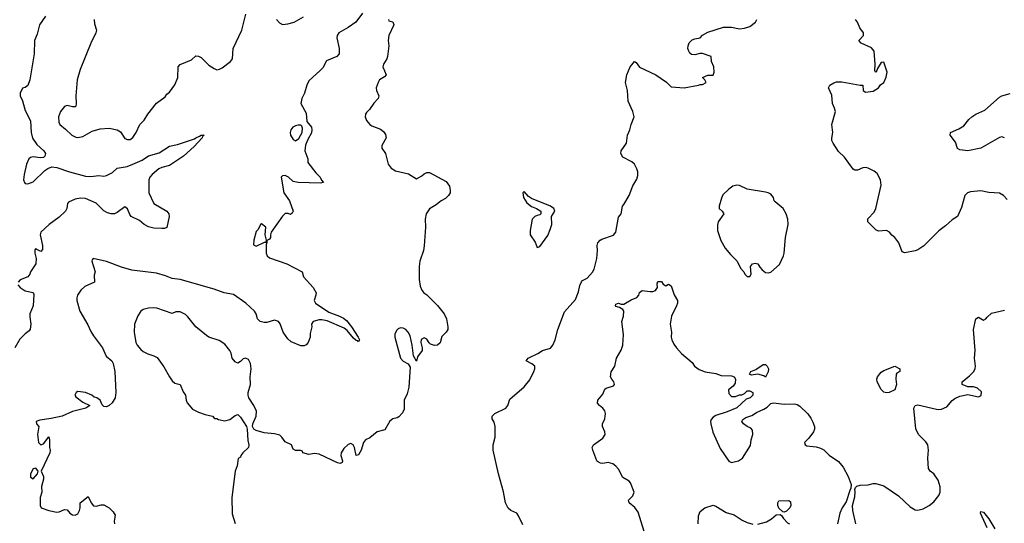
# Model space of a CAD drawing. Header units: inches. Extents: x 1384664 to 1536621, y 460766 to 646467.
# Tile 292 of 488: x 1481428 to 1488928, y 533673 to 537509. Entities that reach past the tile are written whole.
import ezdxf

# ---------------------------------------------------------------- set-up
doc = ezdxf.new("R2010")
doc.units = ezdxf.units.IN
doc.header["$MEASUREMENT"] = 0
doc.layers.add('B4583', color=7, linetype='Continuous')

msp = doc.modelspace()

# ---------------------------------------------------------------- linework, layer by layer
at = {"layer": 'B4583', "color": 5}
for points, elevation in [([(1484040.3, 537559.7), (1483988.4, 537490), (1483931.3, 537448.7), (1483858.8, 537410), (1483845.5, 537390), (1483843.8, 537370), (1483861.6, 537290), (1483860.5, 537250), (1483842.8, 537230), (1483764.7, 537195.3), (1483736.7, 537143.3), (1483718, 537122), (1483630, 537042.7), (1483614.4, 537010), (1483597.1, 536950), (1483577.1, 536910), (1483570.4, 536870.4), (1483610, 536798), (1483614.4, 536734.4), (1483650, 536690.6), (1483653.8, 536670), (1483650, 536646.6), (1483623, 536597), (1483606.1, 536553.9), (1483600.2, 536510), (1483623.8, 536450), (1483622.8, 536422.8), (1483683.7, 536343.7), (1483716.3, 536310), (1483726.8, 536286.8), (1483742, 536270), (1483715.9, 536264.1), (1483548.2, 536268.2), (1483510, 536277), (1483475.6, 536310), (1483450, 536322), (1483430, 536320.7), (1483424, 536316), (1483419.3, 536310), (1483441, 536190), (1483484, 536130), (1483511, 536050), (1483504.7, 536035.3), (1483490, 536026), (1483473.2, 536033.2), (1483450, 536032.3), (1483430, 536014), (1483344.7, 535890), (1483338, 535870), (1483338, 535850), (1483330, 535838), (1483311.6, 535828.4), (1483311.6, 535811.6), (1483304.7, 535795.3), (1483305.3, 535730), (1483314.4, 535710), (1483330, 535694.4), (1483462, 535650), (1483578.8, 535590), (1483591, 535550), (1483664, 535470), (1483686, 535430), (1483684.7, 535410), (1483671.3, 535370), (1483681, 535350), (1483781.8, 535281.8), (1483864.9, 535250), (1483895, 535235), (1483917.3, 535217.3), (1483955.3, 535170), (1484007.3, 535090), (1484015.5, 535070), (1484010, 535055.3), (1484003.7, 535063.7), (1483990, 535066), (1483970, 535082.4), (1483921.8, 535141.8), (1483898.8, 535158.8), (1483770, 535215), (1483730, 535223.7), (1483710, 535223.1), (1483664, 535210), (1483650.6, 535190), (1483653.4, 535170), (1483642, 535118), (1483641.3, 535090), (1483626.7, 535050), (1483610, 535031.6), (1483596.1, 535023.9), (1483570, 535024.4), (1483496.7, 535056.7), (1483470, 535079.3), (1483434, 535130), (1483413, 535193), (1483400.5, 535210), (1483370, 535219.8), (1483310, 535203.2), (1483290, 535201.6), (1483260.5, 535210), (1483240.8, 535230), (1483229.8, 535270), (1483217.6, 535290), (1483152, 535350), (1483056.1, 535416.1), (1482984.7, 535430), (1482910, 535456.6), (1482650, 535529.3), (1482590, 535537), (1482539.1, 535559.1), (1482470, 535579.1), (1482282, 535602), (1482203.7, 535623.7), (1482090, 535667.4), (1481988.5, 535691.5), (1481979.8, 535680.2), (1481978.4, 535670), (1482004, 535590), (1481995.9, 535564.1), (1481999.1, 535510), (1481923.8, 535476.2), (1481893.4, 535450), (1481868.9, 535410), (1481862.6, 535390), (1481864.2, 535370), (1481887.3, 535290), (1481946.3, 535186.3), (1481970, 535133.4), (1481990, 535100.7), (1482059.5, 535010), (1482087.2, 534947.2), (1482130, 534910.4), (1482140.3, 534890), (1482153.4, 534830), (1482160.3, 534670), (1482155.5, 534630), (1482133.4, 534590), (1482110.3, 534569.7), (1482090, 534560.9), (1482070, 534562.7), (1482055.5, 534575.5), (1482041.2, 534610), (1482015.3, 534630), (1481994.8, 534634.8), (1481977.2, 534650), (1481928.7, 534670), (1481870, 534678.4), (1481857.3, 534670), (1481850, 534655.3), (1481848.7, 534648.7), (1481855.9, 534635.9), (1481910, 534596.3), (1481962, 534570), (1481932, 534550), (1481830, 534524.5), (1481751.3, 534490), (1481668.1, 534471.9), (1481580.5, 534459.5), (1481554.9, 534450), (1481556.9, 534430), (1481573.4, 534410), (1481562.8, 534350), (1481570.8, 534290), (1481590, 534270.8), (1481610, 534278.8), (1481650, 534332), (1481656.3, 534310), (1481655.3, 534250), (1481661.6, 534230), (1481658, 534210), (1481593, 534070), (1481610, 534031), (1481610.3, 534010.3), (1481593.5, 533953.5), (1481596.3, 533910), (1481584.9, 533870), (1481583.1, 533810), (1481591.8, 533791.8), (1481650.7, 533770), (1481710, 533758.3), (1481730, 533759.5), (1481770, 533777.3), (1481790, 533776), (1481810.8, 533750), (1481830, 533738), (1481850, 533736.4), (1481870, 533746.7), (1481884.2, 533770), (1481889.6, 533790), (1481889.2, 533830), (1481950, 533878), (1481973, 533830), (1481990, 533806.8), (1482010, 533804.9), (1482050, 533814), (1482070, 533813.4), (1482111, 533790), (1482139.8, 533759.8), (1482154.4, 533734.4), (1482146.8, 533690), (1482150.8, 533670)], 740), ([(1481624.7, 537535.3), (1481578, 537470), (1481560.9, 537399.1), (1481542, 537350), (1481539.3, 537250), (1481506.7, 537050), (1481490, 537008.7), (1481470, 536994), (1481450, 536988), (1481431, 536950), (1481430.8, 536930), (1481450.4, 536890.4), (1481470, 536818), (1481510, 536738), (1481514.8, 536650), (1481527.1, 536607.1), (1481559.2, 536559.2), (1481612.4, 536510), (1481624.9, 536490), (1481620.7, 536470), (1481610, 536459.3), (1481583.4, 536456.6), (1481530, 536463.9), (1481510, 536460.4), (1481497.4, 536450), (1481479.2, 536410), (1481461.2, 536330), (1481457.8, 536290), (1481464.2, 536270), (1481470, 536261.6), (1481490, 536259.5), (1481530, 536274), (1481619.1, 536360.9), (1481642.9, 536377.1), (1481672.5, 536387.5), (1481710, 536383.8), (1481806.8, 536350), (1481930, 536317.1), (1481970, 536315.9), (1482030, 536322.6), (1482070, 536316.5), (1482090, 536321.7), (1482134.7, 536345.3), (1482170, 536378.4), (1482247.8, 536392.2), (1482290, 536408.7), (1482360.5, 536439.5), (1482410, 536471.8), (1482490, 536494.6), (1482570, 536545.3), (1482630, 536558.6), (1482758.7, 536601.3), (1482770, 536610.2), (1482799.1, 536620.9), (1482810, 536631), (1482832.4, 536630), (1482819.6, 536620.4), (1482818, 536610), (1482756.9, 536543.1), (1482674.9, 536470), (1482570, 536399.9), (1482510, 536384.7), (1482487.3, 536372.7), (1482436.8, 536330), (1482419.7, 536310), (1482411.2, 536290), (1482410.7, 536190), (1482450.4, 536110), (1482548, 536050), (1482563.1, 536030), (1482567.4, 536010), (1482550, 535927.1), (1482530, 535918.5), (1482510, 535918.2), (1482450, 535922), (1482410, 535931.4), (1482376.8, 535950), (1482339.8, 535979.8), (1482278.3, 536010), (1482266.1, 536026.1), (1482250, 536067.6), (1482230, 536084.4), (1482170, 536039.7), (1482150, 536031.8), (1482126, 536030), (1482098, 536038), (1482070, 536053.2), (1482010, 536112.2), (1481930, 536147.8), (1481890.4, 536149.6), (1481850, 536142.4), (1481800.8, 536119.2), (1481791.3, 536108.7), (1481786.2, 536070), (1481777.2, 536050), (1481730, 536004.2), (1481651.6, 535950), (1481590, 535891.1), (1481584, 535870), (1481602.4, 535790), (1481602, 535758), (1481590, 535744), (1481558, 535758), (1481550, 535766), (1481544.7, 535755.3), (1481544.7, 535730), (1481554.8, 535690), (1481551, 535650), (1481511.3, 535590), (1481506, 535570), (1481491, 535550), (1481432.5, 535527.5), (1481417.3, 535510)], 720), ([(1481994.9, 537510), (1481997.3, 537477.3), (1482014.4, 537430), (1482008.8, 537410), (1481969.5, 537330.5), (1481889.4, 537130), (1481866.4, 537050), (1481855.2, 536930), (1481858.3, 536870), (1481854.9, 536850), (1481850, 536845.1), (1481830, 536844.7), (1481790, 536855.1), (1481770, 536849.3), (1481739.3, 536810), (1481724.9, 536770), (1481726, 536730), (1481734, 536710), (1481776.7, 536676.7), (1481824.9, 536630), (1481855.1, 536615.1), (1481872.3, 536612.3), (1481910, 536618.7), (1481979.1, 536660.9), (1482041, 536679), (1482110, 536682), (1482171.4, 536671.4), (1482196, 536656), (1482230, 536605.3), (1482250, 536595.6), (1482270, 536597.8), (1482290, 536611.7), (1482315.9, 536650), (1482342.2, 536710), (1482375.4, 536744.6), (1482404.4, 536790), (1482470, 536873.4), (1482537.5, 536922.5), (1482550, 536942), (1482570, 536958), (1482610, 537014), (1482632.2, 537067.8), (1482635.6, 537150), (1482651.1, 537168.9), (1482736.3, 537203.7), (1482770, 537234), (1482790, 537232.7), (1482810, 537221.6), (1482870, 537164.2), (1482910, 537136.4), (1482930, 537128.4), (1482950, 537132.4), (1482970, 537143.7), (1483034, 537190), (1483050, 537212), (1483055.3, 537290), (1483119.8, 537430), (1483150, 537550.8)], 740), ([(1484238, 537510), (1484241, 537501), (1484270, 537494), (1484277.3, 537470), (1484239.1, 537390), (1484233.6, 537350), (1484239, 537310), (1484230.2, 537229.8), (1484225, 537210), (1484198.5, 537170), (1484194.7, 537150), (1484218.4, 537090), (1484207, 537073), (1484170, 537051.5), (1484157.4, 537030), (1484144.6, 536990), (1484147, 536970), (1484164.4, 536930), (1484157.6, 536910), (1484125.3, 536874.7), (1484093.5, 536826.5), (1484070, 536802.7), (1484061.6, 536790), (1484058.4, 536770), (1484070, 536742), (1484096.3, 536710), (1484110, 536700.4), (1484176.4, 536676.4), (1484198.5, 536658.5), (1484215.2, 536635.2), (1484220.7, 536610), (1484187.7, 536550), (1484186, 536530), (1484215.5, 536490), (1484234, 536410), (1484258.5, 536378.5), (1484290, 536358.8), (1484390, 536334.8), (1484450, 536297.3), (1484490, 536318.8), (1484510, 536336.3), (1484530, 536344.9), (1484550, 536345.5), (1484675.6, 536275.6), (1484702, 536242), (1484707.9, 536207.9), (1484706, 536190), (1484694.9, 536170), (1484671.6, 536148.4), (1484638.8, 536130), (1484600.9, 536099.1), (1484550.4, 536069.6), (1484525.3, 536030), (1484517, 535990), (1484519.3, 535930), (1484510, 535786), (1484504, 535750), (1484475.5, 535670), (1484470.4, 535630), (1484470.5, 535530), (1484479.8, 535479.8), (1484490.7, 535450), (1484506.8, 535430), (1484530, 535413), (1484611.8, 535331.8), (1484662.4, 535270), (1484679.3, 535230), (1484690.3, 535169.7), (1484688.4, 535150), (1484676.4, 535130), (1484643.5, 535096.5), (1484631.5, 535048.5), (1484610.2, 535029.8), (1484587.2, 535027.2), (1484558, 535038), (1484546.7, 535046.7), (1484530, 535076), (1484510, 535086), (1484485.5, 535074.5), (1484482.8, 535050), (1484494, 535010), (1484493.4, 534990), (1484458.8, 534941.2), (1484450, 534908), (1484428.4, 534948.4), (1484418, 535030), (1484401.3, 535101.3), (1484388.4, 535128.4), (1484370, 535149.5), (1484350, 535160.7), (1484330, 535162.4), (1484310, 535155.6), (1484298.2, 535141.8), (1484286.7, 535113.3), (1484285.4, 535090), (1484330, 534931.3), (1484350, 534907.3), (1484386.8, 534886.8), (1484403.6, 534863.6), (1484393, 534710), (1484380.7, 534659.3), (1484356.3, 534610), (1484357.5, 534542.5), (1484345.2, 534514.8), (1484316.7, 534483.3), (1484304, 534476), (1484270, 534468.6), (1484247.6, 534452.4), (1484210, 534385.1), (1484150, 534371.2), (1484095.3, 534324.7), (1484063, 534310), (1484045.7, 534290), (1484028.4, 534230), (1484010, 534196), (1483990, 534189.2), (1483977.2, 534250), (1483967.8, 534270), (1483950, 534281.5), (1483930, 534274.6), (1483897.6, 534242.4), (1483876.8, 534210), (1483874.3, 534190), (1483886.4, 534150), (1483884, 534136), (1483870.3, 534129.7), (1483850, 534134), (1483710, 534199.8), (1483674.4, 534205.6), (1483630, 534197.2), (1483586, 534210), (1483582, 534222), (1483567.3, 534227.3), (1483530, 534228), (1483510, 534238), (1483499, 534270), (1483450, 534295.1), (1483425.6, 534330), (1483410, 534344.2), (1483370, 534355.8), (1483290, 534362.9), (1483230, 534379.6), (1483212.7, 534390), (1483201.6, 534410), (1483204.2, 534430), (1483228.6, 534490), (1483232.2, 534527.8), (1483211.9, 534570), (1483174.6, 534630), (1483167.8, 534650), (1483168.1, 534670), (1483185.8, 534730), (1483182.9, 534790), (1483190.8, 534850), (1483186.8, 534890), (1483176.8, 534910), (1483170, 534920.5), (1483148.5, 534931.5), (1483130, 534926.6), (1483110, 534905.2), (1483090, 534892.7), (1483070, 534904.5), (1483047.6, 534930), (1483039.5, 534970), (1483029.6, 534989.6), (1482990, 535037), (1482946.7, 535066.7), (1482870, 535091.3), (1482850, 535104.2), (1482770, 535169.7), (1482710, 535246.2), (1482690, 535265), (1482650, 535283.5), (1482616.4, 535283.6), (1482590, 535272.3), (1482471.8, 535311.8), (1482450, 535315.1), (1482410, 535312.2), (1482370, 535301), (1482350, 535289.7), (1482326.9, 535253.1), (1482303.5, 535190), (1482299.5, 535130), (1482313.4, 535050), (1482324.2, 535030), (1482350, 534998), (1482370, 534982), (1482403.4, 534963.4), (1482451, 534950), (1482475.6, 534935.6), (1482525.9, 534865.9), (1482568.8, 534788.8), (1482590, 534759.5), (1482610, 534741.6), (1482650.3, 534730.3), (1482674.5, 534674.5), (1482691.6, 534650), (1482695.5, 534610), (1482704.9, 534590), (1482743.6, 534543.6), (1482790, 534518.9), (1482841.8, 534501.8), (1482898, 534490), (1482911, 534471), (1482929, 534471), (1482942.8, 534462.8), (1482990, 534453.4), (1483030, 534462.8), (1483070, 534493.4), (1483090, 534502.8), (1483110, 534481), (1483155.5, 534410), (1483161.6, 534390), (1483164.8, 534304.8), (1483173, 534270), (1483170.6, 534250), (1483127.3, 534210), (1483113, 534190), (1483110, 534178), (1483092.7, 534167.3), (1483084.9, 534110), (1483069.2, 534070.8), (1483045.3, 533870), (1483045.5, 533745.5), (1483070, 533672)], 760), ([(1483385.5, 537510), (1483406, 537486), (1483430, 537472.7), (1483470, 537477), (1483518, 537490), (1483589.3, 537530)], 740), ([(1485261.7, 533661.7), (1485228, 533730), (1485213.6, 533750), (1485170, 533771.3), (1485148.4, 533788.4), (1485128.7, 533830), (1485113.7, 533913.7), (1485075.2, 534050), (1485033.6, 534230), (1485033.7, 534270), (1485049, 534330), (1485049.7, 534410), (1485043.3, 534443.3), (1485026.6, 534470), (1485027, 534490), (1485046.6, 534510), (1485132, 534550), (1485147.3, 534570), (1485162, 534618), (1485270, 534713.8), (1485313.3, 534766.7), (1485344.1, 534830), (1485350.8, 534850), (1485351, 534870), (1485330, 534888.2), (1485285.1, 534910), (1485300.5, 534930), (1485374.2, 534965.8), (1485410, 534989.1), (1485470, 535007.2), (1485489.8, 535030.2), (1485505.7, 535070), (1485526, 535150), (1485577, 535283), (1485662, 535378), (1485684.4, 535435.6), (1485694.9, 535485.1), (1485706.2, 535513.8), (1485716.1, 535523.9), (1485750, 535540.5), (1485790, 535585.5), (1485803, 535610), (1485823.7, 535690), (1485829.4, 535750), (1485826.6, 535790), (1485832.7, 535810), (1485849.2, 535830), (1485862.6, 535837.4), (1485950, 535868.1), (1485967.7, 535890), (1485990, 536004.7), (1486009.4, 536030.6), (1486019, 536090), (1486030, 536101), (1486069.6, 536170), (1486097.1, 536242.9), (1486130, 536294), (1486137.4, 536322.6), (1486136.5, 536350), (1486130, 536373.6), (1486110, 536409.5), (1486090, 536427.3), (1486023.3, 536463.3), (1486006, 536490), (1486009.6, 536510.4), (1486049.2, 536570), (1486057.6, 536630), (1486075.6, 536670), (1486085.1, 536710), (1486107.3, 536770), (1486099.5, 536810), (1486062.9, 536890), (1486059, 536970), (1486042.7, 537030), (1486052, 537090), (1486078.7, 537150), (1486090, 537165.5), (1486110, 537190.8), (1486124.5, 537184.5), (1486148.6, 537148.6), (1486273.4, 537090), (1486353.8, 537033.8), (1486390, 536998), (1486490, 536990.5), (1486598, 537010), (1486610, 537016), (1486630, 537016), (1486658, 537030), (1486648, 537050), (1486628.7, 537070), (1486670, 537086), (1486710, 537086), (1486716.9, 537110), (1486714.7, 537150), (1486698.4, 537190), (1486694.5, 537230), (1486630, 537252.2), (1486607.7, 537252.3), (1486570, 537241.6), (1486544.9, 537244.9), (1486533.6, 537253.6), (1486525.1, 537270), (1486518.4, 537290), (1486519.5, 537310), (1486528, 537332), (1486550, 537354.8), (1486570, 537364), (1486610, 537371), (1486629.5, 537390.5), (1486670, 537414.4), (1486790, 537452.2), (1486850, 537451.6), (1486910, 537440.3), (1486950, 537443.6), (1486990, 537457.8), (1487033.6, 537490), (1487042, 537510)], 760), ([(1488950, 536139), (1488921.2, 536170), (1488890, 536189.2), (1488810, 536194), (1488750, 536204.7), (1488670, 536197.7), (1488648, 536190), (1488628.2, 536170), (1488601.1, 536078.9), (1488570.5, 536009.5), (1488530, 535986), (1488480.4, 535939.6), (1488430, 535900.7), (1488314.1, 535785.9), (1488270, 535755.1), (1488250, 535749.2), (1488170, 535734), (1488150, 535742), (1488124, 535810), (1488094, 535850), (1488070, 535868.7), (1488054, 535890), (1488030, 535904), (1487970, 535898), (1487949.2, 535909.2), (1487889, 535970), (1487887.5, 535992.5), (1487935.6, 536044.4), (1487949.4, 536070), (1487989.3, 536250), (1487983.7, 536290), (1487958.7, 536338.7), (1487936.1, 536356.1), (1487890, 536378.4), (1487870, 536383.7), (1487850, 536380.9), (1487810, 536362.9), (1487790, 536362), (1487777.2, 536370), (1487710, 536461.2), (1487665.8, 536505.8), (1487624.2, 536570), (1487615.1, 536590), (1487613.8, 536606.2), (1487622, 536650), (1487614.5, 536710), (1487641.3, 536810), (1487635.6, 536835.6), (1487619.5, 536870), (1487614.8, 536934.8), (1487589.2, 536990), (1487599, 537010), (1487630, 537027.7), (1487650, 537035.5), (1487690, 537036.4), (1487830, 537011), (1487851.1, 537011.1), (1487852, 536970), (1487870, 536958), (1487930, 536965.5), (1487969, 536990), (1487985.6, 537014.4), (1488010, 537032), (1488029, 537071), (1488036, 537110), (1488010, 537186), (1487990, 537182), (1487962, 537138), (1487950.8, 537109.2), (1487946, 537110), (1487942, 537122), (1487945.1, 537170), (1487937.2, 537270), (1487915.5, 537295.5), (1487838, 537330), (1487819.3, 537350), (1487854.5, 537390), (1487854, 537410), (1487826.5, 537446.5), (1487809.7, 537490), (1487794.7, 537510)], 740), ([(1488928, 536610), (1488910, 536617.2), (1488890, 536613.2), (1488750, 536529.7), (1488650, 536511.2), (1488590, 536518.5), (1488570, 536528.2), (1488556.1, 536576.1), (1488515.1, 536630), (1488518.4, 536650), (1488582.1, 536677.9), (1488619, 536701), (1488656.9, 536750), (1488679.7, 536770), (1488712, 536790), (1488779, 536821), (1488890, 536919.1), (1488910, 536930.4), (1488972.3, 536947.7)], 720), ([(1481414, 535490), (1481430.8, 535470), (1481470, 535444), (1481530, 535431.3), (1481535.2, 535415.2), (1481530.5, 535330), (1481506.7, 535270), (1481505.3, 535245.3), (1481514, 535190), (1481507.7, 535152.3), (1481500.7, 535139.3), (1481470, 535116), (1481430, 535075.1), (1481390.2, 535009.8)], 720), ([(1486183.7, 533610), (1486139.1, 533759.1), (1486113.6, 533793.6), (1486069.6, 533830), (1486066.6, 533850), (1486098.3, 533881.7), (1486107.3, 533910), (1486080.6, 533980.6), (1486070, 533994.6), (1486023.2, 534023.2), (1485990, 534085.1), (1485968.7, 534108.7), (1485945.3, 534125.3), (1485910, 534135.8), (1485870, 534129.8), (1485852.1, 534132.1), (1485830, 534144), (1485824, 534150), (1485794, 534230), (1485789.2, 534250), (1485799, 534270), (1485870, 534323), (1485887.3, 534350), (1485884.7, 534370), (1485867, 534410), (1485867, 534430), (1485884.7, 534470), (1485891.3, 534510), (1485885.1, 534530), (1485870.9, 534550.9), (1485844, 534570), (1485829.4, 534589.4), (1485832.7, 534610), (1485870, 534658), (1485884.7, 534695.3), (1485896.5, 534703.5), (1485950, 534719.3), (1485959.6, 534730), (1485954.5, 534750), (1485938, 534770), (1485929.3, 534790), (1485932.5, 534827.5), (1485960.9, 534870), (1485975.1, 534930), (1486010, 534991), (1486021.6, 535030), (1486027.8, 535112.2), (1486013.6, 535210), (1486026, 535250), (1486029.2, 535289.2), (1486021.2, 535301.2), (1485998, 535318), (1485970, 535324), (1485967.3, 535332.7), (1485970, 535342), (1485990, 535350.8), (1486010, 535342), (1486030, 535342), (1486084.4, 535375.6), (1486127.7, 535392.3), (1486143.7, 535410), (1486150, 535431), (1486170, 535447.3), (1486230, 535438), (1486250, 535439.1), (1486270, 535446.8), (1486285.2, 535470), (1486283.2, 535496.8), (1486290, 535516), (1486316, 535516), (1486330, 535494), (1486350, 535482), (1486370, 535496), (1486390, 535481), (1486412.5, 535412.5), (1486437.6, 535370), (1486438, 535350), (1486431.8, 535330), (1486393.4, 535250), (1486382, 535190), (1486393, 535130), (1486390.4, 535090), (1486394.4, 535070), (1486410, 535037.3), (1486430, 535010.7), (1486470, 534967.3), (1486550, 534898.8), (1486568, 534870), (1486603.8, 534843.8), (1486650, 534827), (1486730, 534814.4), (1486770, 534798), (1486850, 534797.3), (1486871.3, 534790), (1486881, 534770), (1486878.8, 534741.2), (1486862, 534718), (1486826, 534690), (1486830, 534662), (1486850, 534638), (1486880.4, 534639.6), (1486910, 534652), (1486927.3, 534652.7), (1486950, 534662), (1486970, 534682), (1486990, 534682), (1487011.3, 534670), (1487011.3, 534650), (1486991.3, 534630), (1486961.1, 534618.9), (1486890, 534553.2), (1486817, 534523), (1486730, 534494.3), (1486710, 534482.4), (1486695.3, 534464.7), (1486690.3, 534450), (1486691.7, 534430), (1486707, 534367), (1486764, 534244), (1486830, 534146.7), (1486850, 534137.6), (1486870, 534140.3), (1486902.7, 534150), (1486934.5, 534170), (1486994.3, 534265.7), (1487000.5, 534310), (1487012.6, 534350), (1487010, 534382), (1486996.9, 534396.9), (1486969, 534410), (1486942, 534430), (1486928, 534450), (1486936.4, 534463.6), (1486960.2, 534479.8), (1487004.7, 534495.3), (1487041.5, 534518.5), (1487096.5, 534543.5), (1487122, 534558), (1487150, 534584.7), (1487170, 534590.8), (1487250, 534580.5), (1487330, 534583.8), (1487350, 534579.3), (1487370, 534566), (1487430, 534508.4), (1487454.6, 534474.6), (1487470, 534444), (1487483.1, 534410), (1487482.6, 534390), (1487474.4, 534370), (1487438.6, 534321.4), (1487404.7, 534290), (1487412, 534270), (1487424, 534264), (1487495.6, 534255.6), (1487526.9, 534246.9), (1487552.3, 534232.3), (1487592.5, 534192.5), (1487664.4, 534144.4), (1487701.6, 534101.6), (1487737.6, 534030), (1487760.7, 533970), (1487759.8, 533940.2), (1487750, 533922), (1487723.1, 533836.9), (1487693, 533790), (1487675.5, 533750), (1487656.3, 533670)], 740), ([(1487798, 533670), (1487774.7, 533770), (1487771.5, 533810), (1487790, 533874), (1487792.3, 533912.3), (1487788.7, 533931.3), (1487793.2, 533946.8), (1487803.7, 533956.3), (1487830, 533964.9), (1487890, 533966), (1487930, 533976.3), (1487950, 533976.3), (1488010, 533959.1), (1488122.2, 533882.2), (1488210, 533797.6), (1488250, 533776.4), (1488270, 533772.4), (1488310, 533783.1), (1488356, 533810), (1488390, 533838), (1488430, 533884), (1488438.9, 533910), (1488438, 533950), (1488422.7, 534002.7), (1488390, 534049.3), (1488364, 534070), (1488349.2, 534090), (1488344.2, 534170), (1488351.2, 534230), (1488345.1, 534270), (1488330, 534294.7), (1488275.4, 534350), (1488253.4, 534393.4), (1488237.8, 534550), (1488249.2, 534570.8), (1488270, 534575.5), (1488410, 534543.6), (1488430, 534540.3), (1488450, 534543.1), (1488490, 534560.3), (1488530, 534608.7), (1488550, 534623.7), (1488590, 534642.4), (1488650, 534654.8), (1488730, 534636), (1488752.7, 534647.3), (1488753.6, 534673.6), (1488723.1, 534703.1), (1488692.9, 534712.9), (1488650, 534714), (1488606, 534730), (1488608, 534750), (1488662.9, 534797.1), (1488692, 534828), (1488705.2, 534850), (1488709, 534870), (1488701.2, 534930), (1488706, 534990), (1488692.4, 535150), (1488710, 535231), (1488730, 535242.8), (1488770, 535221), (1488788, 535230), (1488796, 535244), (1488830, 535274.8), (1488930, 535296)], 740), ([(1486596.8, 533670), (1486598, 533730), (1486610, 533763.8), (1486647.6, 533792.4), (1486709.8, 533810.2), (1486730, 533803), (1486810, 533754.9), (1486870, 533738.4), (1486930, 533697.6), (1486970, 533679.3), (1487012.7, 533667.3)], 720), ([(1487050, 533667.3), (1487116.2, 533683.8), (1487153.6, 533706.4), (1487190, 533738), (1487219.6, 533739.6), (1487230, 533734), (1487244.7, 533710), (1487277.3, 533677.3), (1487290.8, 533670)], 720), ([(1488797.8, 533637.8), (1488747, 533750), (1488750, 533762), (1488770, 533757.3), (1488810, 533706.8), (1488854.9, 533630)], 720)]:
    msp.add_lwpolyline(points, dxfattribs=dict(at, elevation=elevation))
for points, elevation in [([(1483550, 536707), (1483530, 536700.5), (1483509.1, 536690.9), (1483492.4, 536670), (1483487.6, 536650), (1483492, 536630), (1483510, 536597.1), (1483530, 536585.7), (1483555, 536605), (1483579.7, 536650), (1483582.5, 536682.5), (1483578, 536698), (1483570, 536705.2)], 740), ([(1486890, 536249), (1486859.8, 536240.2), (1486830, 536219), (1486784.9, 536175.1), (1486773.4, 536150), (1486754.8, 536090), (1486756, 536070), (1486778, 536050), (1486790.7, 536030), (1486748.2, 535970), (1486743, 535943), (1486743, 535903), (1486768.1, 535828.1), (1486802.8, 535770), (1486842, 535722), (1486894, 535670), (1486917.3, 535617.3), (1486944.7, 535590), (1486952, 535570), (1486970, 535552), (1486990, 535552), (1486999, 535570), (1486994, 535630), (1487010, 535650.4), (1487030, 535654.9), (1487050, 535650.4), (1487064.9, 535624.9), (1487084.2, 535604.2), (1487110, 535583.8), (1487130, 535580.7), (1487150, 535586.8), (1487214.5, 535645.5), (1487246.6, 535710), (1487251.8, 535730), (1487261.6, 535850), (1487280.5, 535950), (1487278.3, 535990), (1487265.3, 536030), (1487243.1, 536070), (1487181.2, 536121.2), (1487174.7, 536130), (1487170, 536156), (1487150, 536179.7), (1487130, 536191.1), (1487110, 536195.8), (1486970, 536219.6), (1486910, 536246)], 760), ([(1485270, 536199.5), (1485261.6, 536190), (1485265.9, 536154.1), (1485290, 536113.1), (1485325.7, 536085.7), (1485364, 536070), (1485397.3, 536050), (1485398, 536030), (1485390, 536022), (1485370, 536019), (1485352, 536010), (1485331.3, 535990), (1485315.2, 535904.8), (1485316.3, 535870), (1485355.3, 535815.3), (1485370, 535774), (1485390, 535782), (1485450, 535866), (1485469.7, 535910), (1485480.5, 535950), (1485478, 536010), (1485503.1, 536050), (1485497.2, 536070), (1485470, 536088.7), (1485326.9, 536146.9), (1485302.8, 536162.8)], 780), ([(1483270, 535953.2), (1483262, 535950), (1483244.7, 535910), (1483230, 535895.3), (1483211, 535831), (1483210, 535794), (1483230, 535784.7), (1483294, 535814), (1483306, 535814), (1483308, 535830), (1483298, 535870), (1483302, 535930)], 740), ([(1487110, 534786), (1487096.4, 534796.4), (1487050, 534809), (1487002, 534802), (1486988, 534810), (1486998, 534830), (1487034, 534846), (1487090, 534882), (1487110, 534882), (1487122, 534870), (1487131, 534849), (1487130, 534826)], 740), ([(1488030, 534667.6), (1488010, 534672.7), (1487990, 534693.2), (1487959.5, 534750), (1487957.2, 534770), (1487961.2, 534790), (1487990, 534824.7), (1488010, 534838), (1488094, 534870), (1488131.3, 534850), (1488132, 534830), (1488110, 534818), (1488104.7, 534810), (1488101, 534770), (1488106.8, 534730), (1488094.8, 534690), (1488050, 534669.6)], 740), ([(1481550, 534092.3), (1481530, 534089), (1481510.7, 534050), (1481510, 534024.7), (1481530, 534011), (1481562.7, 534050), (1481569, 534070)], 740), ([(1487250, 533759), (1487240.2, 533760.2), (1487210, 533788), (1487202.7, 533810), (1487202.7, 533830), (1487210, 533844.7), (1487287.5, 533847.5), (1487298, 533838), (1487301.3, 533810), (1487294, 533790), (1487270, 533766)], 720)]:
    msp.add_lwpolyline(points, close=True, dxfattribs=dict(at, elevation=elevation))

doc.saveas('drawing.dxf')
